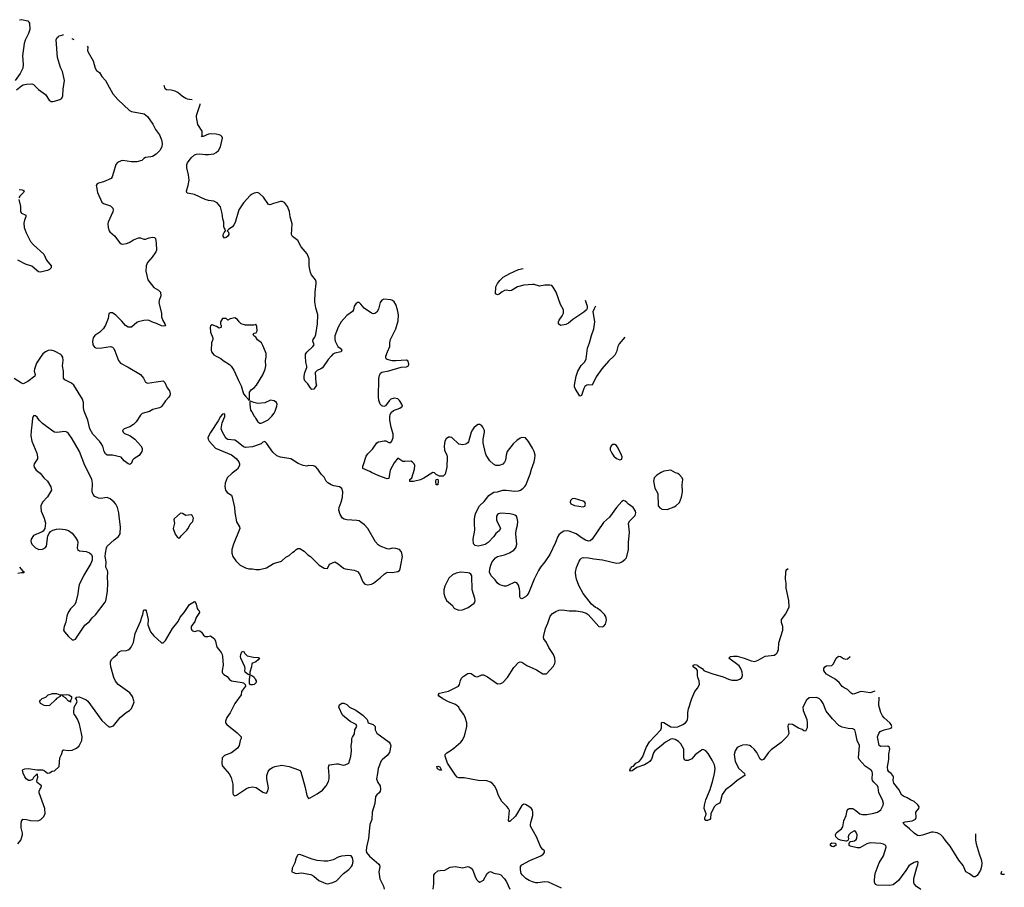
# Model space of a CAD drawing. Header units: inches. Extents: x 2001573 to 2220545, y 644482 to 846830.
# Tile 737 of 755: x 2162671 to 2173922, y 803932 to 813844. Entities that reach past the tile are written whole.
import ezdxf

# ---------------------------------------------------------------- set-up
doc = ezdxf.new("R2010")
doc.units = ezdxf.units.IN
doc.header["$MEASUREMENT"] = 0
for name, color, linetype in [('C1860', 7, 'Continuous'), ('C1861', 7, 'Continuous'), ('C1870', 7, 'Continuous')]:
    doc.layers.add(name, color=color, linetype=linetype)

msp = doc.modelspace()

# ---------------------------------------------------------------- linework, layer by layer
at = {"layer": 'C1860', "color": 5}
for points, elevation in [([(2162918, 810000), (2162861, 809919), (2162840, 809850), (2162838, 809830), (2162849, 809790), (2162842, 809770), (2162762, 809710), (2162710, 809684), (2162690, 809690), (2162607, 809746)], 420), ([(2163780, 810000), (2163798, 809950), (2163821, 809921), (2163910, 809875), (2164050, 809790), (2164087, 809750), (2164110, 809704), (2164130, 809691), (2164230, 809708), (2164310, 809716), (2164330, 809698), (2164357, 809637), (2164383, 809603), (2164391, 809570), (2164387, 809550), (2164374, 809530), (2164335, 809490), (2164295, 809430), (2164282, 809418), (2164270, 809409), (2164192, 809390), (2164154, 809366), (2164070, 809345), (2164050, 809324), (2164000, 809250), (2163970, 809219), (2163930, 809192), (2163865, 809170), (2163850, 809155), (2163847, 809150), (2163855, 809130), (2163870, 809115), (2163930, 809094), (2163988, 809050), (2164054, 808974), (2164069, 808950), (2164072, 808930), (2164065, 808910), (2164035, 808865), (2163975, 808825), (2163961, 808810), (2163950, 808778), (2163930, 808762), (2163910, 808769), (2163865, 808805), (2163830, 808844), (2163730, 808869), (2163670, 808870), (2163650, 808884), (2163637, 808910), (2163620, 808970), (2163602, 809002), (2163583, 809030), (2163505, 809110), (2163471, 809170), (2163449, 809270), (2163406, 809370), (2163399, 809410), (2163399, 809470), (2163389, 809510), (2163290, 809667), (2163261, 809690), (2163188, 809728), (2163173, 809750), (2163170, 809830), (2163161, 809890), (2163168, 809950), (2163162, 809990), (2163156, 810000)], 420), ([(2164916, 810000), (2164970, 809971), (2164996, 809950), (2165070, 809906), (2165087, 809887), (2165118, 809838), (2165157, 809757), (2165170, 809721), (2165200, 809660), (2165230, 809571), (2165250, 809541), (2165286, 809506), (2165290, 809494), (2165298, 809502), (2165298, 809590), (2165321, 809619), (2165350, 809639), (2165378, 809670), (2165450, 809787), (2165475, 809850), (2165483, 809890), (2165480, 809950), (2165487, 809990), (2165487, 810000)], 440), ([(2166230, 810000), (2166197, 809963), (2166130, 809867), (2166110, 809853), (2166070, 809837), (2166048, 809812), (2166056, 809696), (2166063, 809670), (2166030, 809624), (2166010, 809619), (2165990, 809642), (2165964, 809684), (2165950, 809693), (2165930, 809717), (2165922, 809742), (2165920, 809770), (2165928, 809812), (2165951, 809869), (2165953, 809887), (2165942, 809930), (2165936, 810000)], 420), ([(2168860, 803920), (2168715, 803990), (2168670, 803994), (2168590, 803982), (2168570, 803983), (2168530, 803993), (2168491, 804011), (2168454, 804034), (2168413, 804073), (2168402, 804090), (2168392, 804130), (2168395, 804170), (2168410, 804190), (2168501, 804239), (2168624, 804290), (2168654, 804310), (2168669, 804330), (2168668, 804350), (2168650, 804362), (2168625, 804390), (2168578, 804510), (2168509, 804630), (2168507, 804650), (2168512, 804670), (2168536, 804750), (2168536, 804790), (2168531, 804811), (2168520, 804830), (2168490, 804856), (2168450, 804879), (2168430, 804881), (2168410, 804867), (2168336, 804744), (2168270, 804684), (2168265, 804685), (2168256, 804696), (2168267, 804810), (2168257, 804830), (2168236, 804856), (2168179, 804910), (2168142, 804982), (2168118, 805050), (2168096, 805090), (2168070, 805120), (2168050, 805133), (2168010, 805146), (2167910, 805153), (2167750, 805184), (2167690, 805182), (2167670, 805191), (2167650, 805212), (2167559, 805350), (2167533, 805430), (2167533, 805450), (2167550, 805467), (2167590, 805490), (2167630, 805521), (2167710, 805590), (2167726, 805610), (2167748, 805650), (2167762, 805690), (2167780, 805770), (2167779, 805810), (2167761, 805870), (2167745, 805905), (2167698, 805970), (2167689, 805990), (2167650, 806020), (2167570, 806050), (2167505, 806085), (2167469, 806110), (2167453, 806130), (2167469, 806150), (2167570, 806174), (2167683, 806230), (2167698, 806250), (2167706, 806294), (2167720, 806320), (2167740, 806340), (2167790, 806374), (2167810, 806377), (2167830, 806374), (2167870, 806343), (2167890, 806337), (2167910, 806339), (2167950, 806358), (2167970, 806359), (2168017, 806337), (2168130, 806256), (2168170, 806261), (2168190, 806271), (2168243, 806330), (2168317, 806443), (2168370, 806499), (2168390, 806507), (2168410, 806503), (2168467, 806467), (2168577, 806417), (2168650, 806371), (2168690, 806372), (2168770, 806458), (2168786, 806490), (2168790, 806510), (2168785, 806550), (2168771, 806590), (2168717, 806670), (2168690, 806730), (2168661, 806770), (2168657, 806790), (2168660, 806810), (2168679, 806890), (2168705, 806950), (2168732, 807030), (2168759, 807061), (2168797, 807083), (2168830, 807096), (2168870, 807101), (2168951, 807091), (2169031, 807091), (2169099, 807079), (2169143, 807063), (2169168, 807048), (2169290, 806911), (2169330, 806906), (2169345, 806915), (2169363, 806937), (2169377, 806983), (2169373, 807010), (2169365, 807030), (2169353, 807050), (2169310, 807089), (2169270, 807119), (2169249, 807129), (2169206, 807166), (2169108, 807288), (2169061, 807381), (2169033, 807453), (2169024, 807490), (2169022, 807530), (2169033, 807587), (2169064, 807656), (2169079, 807681), (2169090, 807693), (2169110, 807699), (2169170, 807696), (2169230, 807684), (2169330, 807672), (2169490, 807633), (2169530, 807637), (2169552, 807648), (2169585, 807675), (2169604, 807696), (2169610, 807710), (2169627, 807790), (2169627, 807870), (2169639, 807990), (2169629, 808090), (2169642, 808118), (2169702, 808178), (2169712, 808208), (2169709, 808230), (2169679, 808270), (2169628, 808308), (2169610, 808329), (2169590, 808344), (2169570, 808349), (2169550, 808339), (2169490, 808269), (2169410, 808161), (2169341, 808099), (2169211, 807910), (2169190, 807889), (2169170, 807887), (2169137, 807897), (2169099, 807919), (2169029, 807970), (2168950, 808000), (2168930, 808004), (2168890, 808001), (2168859, 807981), (2168830, 807957), (2168819, 807941), (2168793, 807870), (2168728, 807732), (2168671, 807649), (2168623, 807590), (2168598, 807550), (2168549, 807450), (2168490, 807299), (2168470, 807269), (2168450, 807249), (2168410, 807226), (2168393, 807233), (2168384, 807250), (2168387, 807310), (2168382, 807342), (2168370, 807383), (2168350, 807409), (2168330, 807417), (2168250, 807378), (2168230, 807373), (2168210, 807372), (2168170, 807382), (2168150, 807390), (2168125, 807410), (2168103, 807443), (2168059, 807490), (2168039, 807530), (2168041, 807570), (2168053, 807610), (2168070, 807650), (2168106, 807694), (2168130, 807709), (2168212, 807728), (2168269, 807751), (2168317, 807783), (2168340, 807810), (2168351, 807850), (2168341, 807970), (2168342, 808010), (2168358, 808070), (2168363, 808110), (2168357, 808150), (2168347, 808170), (2168330, 808184), (2168310, 808192), (2168270, 808199), (2168170, 808206), (2168143, 808197), (2168130, 808190), (2168118, 808170), (2168119, 808130), (2168126, 808106), (2168157, 808050), (2168163, 808030), (2168150, 808004), (2168110, 807973), (2168090, 807941), (2168025, 807870), (2167990, 807849), (2167944, 807836), (2167910, 807830), (2167875, 807835), (2167855, 807855), (2167851, 807910), (2167872, 808010), (2167873, 808030), (2167866, 808070), (2167868, 808130), (2167871, 808170), (2167883, 808210), (2167924, 808290), (2167980, 808340), (2168030, 808407), (2168070, 808436), (2168090, 808445), (2168130, 808450), (2168190, 808470), (2168230, 808470), (2168330, 808457), (2168370, 808460), (2168394, 808470), (2168423, 808490), (2168444, 808510), (2168453, 808527), (2168505, 808650), (2168518, 808710), (2168549, 808791), (2168558, 808830), (2168562, 808870), (2168551, 808910), (2168530, 808949), (2168485, 809025), (2168450, 809065), (2168410, 809069), (2168390, 809062), (2168350, 809036), (2168310, 808999), (2168242, 808910), (2168228, 808870), (2168222, 808810), (2168212, 808788), (2168190, 808764), (2168150, 808749), (2168110, 808749), (2168084, 808764), (2168044, 808804), (2168002, 808870), (2167993, 808893), (2167968, 809010), (2167965, 809050), (2167983, 809130), (2167982, 809150), (2167962, 809190), (2167950, 809204), (2167930, 809218), (2167910, 809217), (2167890, 809206), (2167860, 809180), (2167843, 809157), (2167828, 809130), (2167798, 809022), (2167790, 809009), (2167770, 808993), (2167733, 808987), (2167690, 808994), (2167609, 809070), (2167590, 809075), (2167570, 809074), (2167544, 809056), (2167530, 809029), (2167520, 808970), (2167525, 808925), (2167550, 808870), (2167554, 808850), (2167552, 808730), (2167533, 808650), (2167510, 808629), (2167468, 808628), (2167430, 808648), (2167410, 808668), (2167390, 808669), (2167290, 808607), (2167252, 808588), (2167170, 808567), (2167129, 808569), (2167129, 808590), (2167150, 808611), (2167182, 808710), (2167186, 808750), (2167179, 808770), (2167161, 808790), (2167139, 808799), (2167070, 808795), (2167050, 808797), (2166990, 808834), (2166950, 808782), (2166903, 808697), (2166890, 808602), (2166870, 808599), (2166774, 808634), (2166690, 808669), (2166670, 808682), (2166590, 808718), (2166590, 808742), (2166600, 808760), (2166630, 808857), (2166650, 808885), (2166702, 808938), (2166750, 809009), (2166770, 809022), (2166834, 809034), (2166854, 809034), (2166890, 809013), (2166910, 809015), (2166924, 809030), (2166938, 809070), (2166940, 809110), (2166917, 809190), (2166901, 809270), (2166900, 809310), (2166905, 809335), (2166920, 809360), (2166943, 809377), (2167015, 809405), (2167044, 809430), (2167038, 809450), (2167010, 809494), (2166990, 809512), (2166950, 809518), (2166910, 809507), (2166891, 809490), (2166850, 809433), (2166830, 809423), (2166810, 809432), (2166790, 809453), (2166776, 809496), (2166771, 809531), (2166776, 809744), (2166781, 809779), (2166795, 809805), (2166810, 809818), (2166890, 809833), (2167030, 809875), (2167090, 809877), (2167112, 809888), (2167119, 809910), (2167110, 809942), (2167090, 809953), (2166970, 809945), (2166928, 809948), (2166870, 809961), (2166859, 809970), (2166853, 809990), (2166856, 810000)], 420), ([(2169458, 810000), (2169398, 809942), (2169324, 809856), (2169257, 809763), (2169211, 809669), (2169170, 809673), (2169150, 809669), (2169130, 809653), (2169116, 809630), (2169090, 809549), (2169070, 809544), (2169018, 809630), (2169011, 809650), (2169011, 809670), (2169030, 809770), (2169049, 809830), (2169088, 809892), (2169127, 809933), (2169145, 809970), (2169148, 810000)], 380), ([(2170000, 808669), (2169950, 808639), (2169922, 808610), (2169913, 808570), (2169930, 808491), (2169963, 808430), (2169968, 808288), (2169986, 808266), (2170000, 808259)], 420), ([(2162670, 807590), (2162705, 807545), (2162725, 807530), (2162716, 807524), (2162690, 807525), (2162650, 807516)], 420), ([(2162650, 804427), (2162682, 804470), (2162703, 804530), (2162703, 804550), (2162689, 804611), (2162687, 804653), (2162693, 804687), (2162708, 804710), (2162750, 804706), (2162795, 804695), (2162870, 804691), (2162890, 804694), (2162914, 804706), (2162944, 804736), (2162960, 804770), (2162959, 804830), (2162892, 805010), (2162892, 805030), (2162901, 805050), (2162918, 805070), (2162921, 805090), (2162869, 805130), (2162868, 805150), (2162878, 805190), (2162876, 805216), (2162870, 805226), (2162830, 805186), (2162817, 805163), (2162790, 805152), (2162770, 805152), (2162744, 805170), (2162730, 805194), (2162710, 805235), (2162704, 805270), (2162710, 805277), (2162730, 805285), (2162770, 805290), (2162866, 805274), (2162930, 805273), (2162950, 805266), (2162990, 805236), (2163010, 805241), (2163041, 805259), (2163070, 805261), (2163122, 805310), (2163130, 805410), (2163149, 805450), (2163163, 805497), (2163170, 805502), (2163230, 805495), (2163270, 805499), (2163319, 805521), (2163351, 805549), (2163380, 805610), (2163384, 805650), (2163378, 805690), (2163354, 805794), (2163330, 805853), (2163310, 805889), (2163293, 805910), (2163289, 805930), (2163293, 805990), (2163329, 806050), (2163318, 806078), (2163306, 806090), (2163318, 806102), (2163350, 806106), (2163390, 806093), (2163430, 806074), (2163450, 806057), (2163610, 805839), (2163690, 805766), (2163710, 805765), (2163742, 805778), (2163817, 805870), (2163889, 805930), (2163927, 805953), (2163947, 805973), (2163972, 806028), (2163977, 806050), (2163958, 806110), (2163930, 806152), (2163796, 806250), (2163767, 806287), (2163747, 806327), (2163713, 806450), (2163708, 806490), (2163710, 806510), (2163723, 806537), (2163742, 806558), (2163784, 806590), (2163794, 806610), (2163810, 806626), (2163830, 806634), (2163890, 806637), (2163910, 806644), (2163930, 806656), (2163945, 806675), (2163971, 806729), (2163992, 806830), (2164053, 806967), (2164070, 807031), (2164079, 807050), (2164084, 807090), (2164090, 807101), (2164110, 807101), (2164117, 807090), (2164137, 806990), (2164136, 806930), (2164167, 806850), (2164203, 806803), (2164290, 806726), (2164310, 806726), (2164337, 806750), (2164417, 806890), (2164481, 806970), (2164504, 807016), (2164550, 807071), (2164610, 807163), (2164650, 807187), (2164670, 807196), (2164674, 807194), (2164688, 807168), (2164698, 807118), (2164705, 807105), (2164721, 807090), (2164726, 807070), (2164686, 807014), (2164673, 806967), (2164631, 806910), (2164630, 806890), (2164639, 806870), (2164650, 806861), (2164670, 806853), (2164710, 806864), (2164730, 806863), (2164748, 806848), (2164770, 806811), (2164790, 806798), (2164822, 806798), (2164850, 806804), (2164883, 806783), (2164896, 806770), (2164910, 806742), (2164919, 806690), (2164928, 806670), (2164973, 806613), (2164984, 806590), (2164989, 806569), (2164995, 806470), (2164984, 806410), (2164984, 806390), (2164990, 806378), (2165004, 806364), (2165041, 806340), (2165070, 806305), (2165090, 806291), (2165213, 806273), (2165230, 806266), (2165246, 806250), (2165252, 806230), (2165207, 806170), (2165203, 806130), (2165130, 806033), (2165075, 805925), (2165036, 805870), (2165023, 805830), (2165024, 805810), (2165036, 805790), (2165155, 805695), (2165201, 805650), (2165201, 805630), (2165191, 805609), (2165179, 805550), (2165158, 805522), (2165090, 805467), (2165010, 805436), (2164984, 805410), (2164981, 805350), (2164984, 805324), (2164991, 805310), (2165066, 805226), (2165086, 805186), (2165105, 805110), (2165107, 805007), (2165111, 804991), (2165121, 804981), (2165130, 804978), (2165150, 804983), (2165261, 805059), (2165290, 805073), (2165330, 805080), (2165373, 805073), (2165450, 805020), (2165470, 805011), (2165492, 805008), (2165507, 805033), (2165513, 805067), (2165493, 805170), (2165495, 805210), (2165510, 805253), (2165530, 805280), (2165559, 805301), (2165588, 805311), (2165667, 805327), (2165750, 805312), (2165855, 805275), (2165870, 805265), (2165884, 805250), (2165932, 805070), (2165950, 804982), (2165970, 804947), (2165990, 804954), (2166070, 805000), (2166130, 805042), (2166173, 805090), (2166201, 805139), (2166208, 805170), (2166208, 805210), (2166199, 805301), (2166202, 805318), (2166209, 805330), (2166290, 805343), (2166310, 805343), (2166368, 805328), (2166390, 805331), (2166430, 805351), (2166455, 805425), (2166463, 805490), (2166459, 805550), (2166467, 805590), (2166466, 805630), (2166472, 805648), (2166497, 805683), (2166502, 805730), (2166524, 805770), (2166517, 805790), (2166446, 805826), (2166360, 805900), (2166316, 805990), (2166324, 806016), (2166350, 806034), (2166374, 806034), (2166410, 806021), (2166441, 805990), (2166510, 805956), (2166590, 805899), (2166643, 805850), (2166651, 805811), (2166710, 805793), (2166733, 805770), (2166734, 805730), (2166751, 805691), (2166893, 805590), (2166905, 805570), (2166910, 805550), (2166896, 805470), (2166870, 805437), (2166811, 805389), (2166802, 805378), (2166765, 805290), (2166760, 805230), (2166749, 805169), (2166762, 805130), (2166791, 805090), (2166795, 805050), (2166790, 805030), (2166778, 805010), (2166750, 804987), (2166738, 804970), (2166730, 804890), (2166700, 804790), (2166693, 804707), (2166670, 804650), (2166657, 804490), (2166633, 804390), (2166630, 804350), (2166633, 804330), (2166666, 804286), (2166774, 804194), (2166783, 804183), (2166785, 804165), (2166776, 804110), (2166786, 804030), (2166826, 803946), (2166834, 803910)], 420), ([(2170000, 805549), (2169929, 805490), (2169912, 805468), (2169890, 805396), (2169871, 805369), (2169850, 805352), (2169810, 805331), (2169721, 805299), (2169670, 805264), (2169650, 805259), (2169641, 805270), (2169650, 805290), (2169670, 805310), (2169683, 805316), (2169712, 805350), (2169750, 805370), (2169770, 805390), (2169793, 805427), (2169831, 805530), (2169866, 805594), (2169995, 805730), (2170000, 805742)], 380), ([(2167395, 803910), (2167404, 803970), (2167404, 804070), (2167414, 804090), (2167450, 804118), (2167475, 804125), (2167530, 804128), (2167590, 804160), (2167650, 804168), (2167730, 804153), (2167790, 804170), (2167805, 804165), (2167831, 804150), (2167848, 804128), (2167870, 804062), (2167890, 804022), (2167910, 804002), (2167930, 803992), (2167970, 804014), (2168014, 804090), (2168030, 804106), (2168050, 804111), (2168090, 804094), (2168150, 804082), (2168170, 804073), (2168210, 804030), (2168235, 803995), (2168271, 803910)], 420)]:
    msp.add_lwpolyline(points, dxfattribs=dict(at, elevation=elevation))
for points, elevation in [([(2165535, 809495), (2165470, 809467), (2165390, 809459), (2165346, 809470), (2165310, 809486), (2165302, 809478), (2165299, 809450), (2165310, 809382), (2165325, 809365), (2165350, 809314), (2165362, 809302), (2165365, 809290), (2165391, 809251), (2165416, 809236), (2165430, 809235), (2165450, 809241), (2165510, 809274), (2165550, 809314), (2165578, 809350), (2165589, 809370), (2165609, 809430), (2165612, 809450), (2165604, 809470), (2165578, 809490)], 440), ([(2162850, 809318), (2162830, 809318), (2162816, 809290), (2162811, 809210), (2162800, 809150), (2162799, 809090), (2162810, 809030), (2162868, 808890), (2162875, 808850), (2162874, 808826), (2162838, 808770), (2162831, 808750), (2162836, 808730), (2162859, 808699), (2162903, 808663), (2162948, 808610), (2162990, 808570), (2163028, 808508), (2163035, 808470), (2162990, 808391), (2162933, 808330), (2162914, 808290), (2162912, 808270), (2162918, 808230), (2162952, 808150), (2162967, 808090), (2162959, 808030), (2162938, 808002), (2162926, 807994), (2162830, 807949), (2162803, 807910), (2162799, 807890), (2162802, 807870), (2162811, 807850), (2162851, 807810), (2162890, 807791), (2162930, 807793), (2162961, 807810), (2162976, 807830), (2162994, 807946), (2163006, 807974), (2163024, 807996), (2163049, 808011), (2163090, 808023), (2163130, 808027), (2163190, 808020), (2163227, 808007), (2163270, 807979), (2163310, 807928), (2163331, 807890), (2163337, 807870), (2163329, 807810), (2163331, 807790), (2163354, 807774), (2163430, 807767), (2163470, 807754), (2163492, 807732), (2163500, 807710), (2163499, 807670), (2163485, 807630), (2163404, 807496), (2163351, 807389), (2163342, 807350), (2163336, 807284), (2163312, 807188), (2163299, 807161), (2163250, 807112), (2163226, 807070), (2163210, 807030), (2163199, 806961), (2163179, 806910), (2163171, 806870), (2163181, 806850), (2163230, 806796), (2163270, 806758), (2163290, 806758), (2163310, 806766), (2163415, 806925), (2163470, 806970), (2163499, 807010), (2163536, 807044), (2163649, 807190), (2163655, 807205), (2163674, 807310), (2163679, 807410), (2163673, 807470), (2163677, 807530), (2163673, 807550), (2163655, 807590), (2163660, 807650), (2163647, 807710), (2163650, 807749), (2163662, 807810), (2163672, 807830), (2163750, 807903), (2163800, 807940), (2163818, 807970), (2163824, 808050), (2163806, 808166), (2163804, 808210), (2163788, 808270), (2163771, 808310), (2163752, 808332), (2163705, 808370), (2163670, 808386), (2163594, 808374), (2163570, 808376), (2163530, 808398), (2163510, 808421), (2163498, 808450), (2163504, 808550), (2163494, 808594), (2163416, 808750), (2163353, 808910), (2163270, 809056), (2163230, 809117), (2163210, 809133), (2163190, 809139), (2163090, 809129), (2163070, 809132), (2163050, 809142), (2162932, 809232), (2162894, 809270), (2162870, 809302)], 440), ([(2165010, 809342), (2164990, 809337), (2164965, 809310), (2164939, 809261), (2164850, 809129), (2164821, 809070), (2164824, 809050), (2164834, 809030), (2164910, 808950), (2165090, 808871), (2165144, 808830), (2165173, 808793), (2165181, 808770), (2165181, 808750), (2165159, 808710), (2165097, 808663), (2165041, 808610), (2165018, 808550), (2165016, 808510), (2165021, 808470), (2165043, 808443), (2165090, 808411), (2165099, 808390), (2165124, 808270), (2165128, 808212), (2165147, 808107), (2165184, 808050), (2165187, 808030), (2165114, 807850), (2165096, 807790), (2165096, 807750), (2165108, 807710), (2165141, 807661), (2165190, 807611), (2165250, 807581), (2165290, 807571), (2165331, 807571), (2165370, 807561), (2165410, 807561), (2165490, 807583), (2165570, 807631), (2165663, 807657), (2165710, 807702), (2165750, 807722), (2165790, 807762), (2165809, 807771), (2165830, 807792), (2165850, 807802), (2165870, 807802), (2165922, 807770), (2165962, 807730), (2165992, 807710), (2166091, 807611), (2166150, 807576), (2166188, 807572), (2166210, 807622), (2166270, 807651), (2166310, 807627), (2166370, 807579), (2166390, 807571), (2166493, 807553), (2166530, 807539), (2166554, 807514), (2166590, 807421), (2166615, 807395), (2166650, 807387), (2166690, 807396), (2166712, 807408), (2166790, 807466), (2166834, 807510), (2166870, 807530), (2166930, 807528), (2166990, 807538), (2167011, 807549), (2167020, 807570), (2167024, 807610), (2167045, 807710), (2167038, 807750), (2167029, 807769), (2167010, 807789), (2166970, 807801), (2166930, 807805), (2166890, 807796), (2166870, 807798), (2166790, 807830), (2166766, 807846), (2166737, 807877), (2166647, 808030), (2166610, 808072), (2166570, 808104), (2166550, 808117), (2166524, 808124), (2166410, 808128), (2166378, 808138), (2166360, 808150), (2166332, 808192), (2166319, 808239), (2166323, 808270), (2166345, 808330), (2166360, 808390), (2166363, 808450), (2166350, 808488), (2166325, 808505), (2166259, 808519), (2166230, 808529), (2166190, 808553), (2166172, 808572), (2166150, 808619), (2166115, 808650), (2166078, 808710), (2166050, 808738), (2166028, 808748), (2165970, 808749), (2165950, 808744), (2165910, 808749), (2165853, 808773), (2165770, 808827), (2165650, 808846), (2165610, 808859), (2165562, 808902), (2165490, 809006), (2165470, 809024), (2165450, 809018), (2165430, 808999), (2165330, 808964), (2165250, 808956), (2165230, 808964), (2165150, 809029), (2165130, 809039), (2165050, 809049), (2165037, 809057), (2165019, 809079), (2164989, 809130), (2164974, 809170), (2164983, 809237), (2165016, 809310), (2165016, 809330)], 440), ([(2169470, 808989), (2169450, 808989), (2169430, 808975), (2169419, 808950), (2169419, 808930), (2169436, 808890), (2169458, 808858), (2169490, 808831), (2169510, 808821), (2169530, 808816), (2169550, 808822), (2169554, 808850), (2169549, 808870), (2169510, 808948), (2169490, 808978)], 420), ([(2167450, 808529), (2167429, 808529), (2167424, 808570), (2167430, 808592), (2167450, 808594), (2167453, 808573)], 420), ([(2169010, 808373), (2168984, 808370), (2168963, 808350), (2168960, 808330), (2168970, 808314), (2169010, 808293), (2169110, 808279), (2169130, 808285), (2169137, 808310), (2169129, 808330), (2169110, 808343)], 420), ([(2164510, 808204), (2164437, 808143), (2164431, 808130), (2164441, 808090), (2164426, 808030), (2164446, 807966), (2164470, 807934), (2164490, 807922), (2164506, 807930), (2164514, 807946), (2164581, 808010), (2164596, 808030), (2164620, 808080), (2164649, 808110), (2164658, 808150), (2164640, 808180), (2164630, 808188), (2164570, 808181), (2164530, 808203)], 440), ([(2167710, 807530), (2167658, 807522), (2167617, 807503), (2167576, 807464), (2167530, 807370), (2167519, 807330), (2167517, 807290), (2167527, 807250), (2167547, 807210), (2167618, 807150), (2167626, 807130), (2167638, 807118), (2167690, 807097), (2167730, 807101), (2167750, 807108), (2167794, 807130), (2167862, 807178), (2167872, 807190), (2167875, 807210), (2167871, 807230), (2167841, 807330), (2167838, 807490), (2167827, 807510), (2167810, 807520), (2167790, 807525)], 440), ([(2165290, 806358), (2165269, 806370), (2165249, 806390), (2165244, 806410), (2165249, 806430), (2165245, 806450), (2165197, 806550), (2165193, 806570), (2165197, 806590), (2165210, 806622), (2165229, 806631), (2165244, 806604), (2165270, 806576), (2165342, 806562), (2165397, 806557), (2165411, 806550), (2165397, 806530), (2165370, 806509), (2165322, 806490), (2165321, 806450), (2165301, 806390), (2165302, 806370), (2165300, 806360)], 420), ([(2165330, 806243), (2165310, 806244), (2165298, 806258), (2165297, 806297), (2165301, 806339), (2165306, 806346), (2165302, 806358), (2165330, 806346), (2165350, 806331), (2165362, 806310), (2165371, 806290), (2165371, 806270), (2165350, 806249)], 420), ([(2163130, 806131), (2163210, 806134), (2163234, 806130), (2163262, 806110), (2163262, 806090), (2163253, 806067), (2163250, 806046), (2163238, 806058), (2163230, 806058), (2163195, 806095), (2163166, 806110), (2163162, 806122), (2163150, 806126), (2163138, 806122), (2163134, 806110), (2163092, 806088), (2163084, 806076), (2163010, 806009), (2162975, 806005), (2162950, 806008), (2162925, 806025), (2162909, 806030), (2162905, 806045), (2162898, 806050), (2162908, 806070), (2162928, 806090), (2162970, 806102), (2162998, 806130), (2163045, 806145), (2163090, 806146)], 420), ([(2167490, 805269), (2167470, 805269), (2167446, 805286), (2167438, 805310), (2167450, 805316), (2167470, 805307)], 420), ([(2165870, 804307), (2165850, 804304), (2165844, 804296), (2165829, 804270), (2165813, 804210), (2165783, 804150), (2165782, 804110), (2165799, 804099), (2165830, 804091), (2165890, 804098), (2165996, 804076), (2166030, 804059), (2166090, 804010), (2166170, 803974), (2166193, 803973), (2166250, 803985), (2166290, 804007), (2166371, 804089), (2166430, 804135), (2166463, 804170), (2166474, 804190), (2166483, 804230), (2166475, 804270), (2166458, 804290), (2166430, 804295), (2166349, 804289), (2166310, 804277), (2166253, 804247), (2166190, 804230), (2166150, 804230), (2166070, 804238), (2166012, 804252)], 420)]:
    msp.add_lwpolyline(points, close=True, dxfattribs=dict(at, elevation=elevation))
at = {"layer": 'C1861', "color": 5}
for points, elevation in [([(2162670, 813841), (2162690, 813844), (2162763, 813830), (2162777, 813817), (2162783, 813803), (2162787, 813730), (2162773, 813687), (2162733, 813610), (2162721, 813570), (2162702, 813430), (2162710, 813330), (2162705, 813290), (2162678, 813230), (2162620, 813150)], 420), ([(2162636, 813044), (2162690, 813089), (2162710, 813099), (2162750, 813107), (2162810, 813109), (2162830, 813103), (2162886, 813046), (2162964, 812990), (2163006, 812926), (2163030, 812910), (2163050, 812909), (2163070, 812913), (2163128, 812932), (2163154, 812946), (2163165, 812975), (2163168, 813050), (2163183, 813150), (2163158, 813250), (2163137, 813297), (2163101, 813410), (2163086, 813614), (2163100, 813640), (2163115, 813650), (2163120, 813660), (2163168, 813672), (2163171, 813679)], 420), ([(2163266, 813630), (2163268, 813628), (2163290, 813618), (2163291, 813618)], 420), ([(2163443, 813540), (2163448, 813530), (2163446, 813490), (2163452, 813472), (2163510, 813374), (2163535, 813290), (2163550, 813265), (2163581, 813241), (2163610, 813195), (2163651, 813150), (2163736, 812996), (2163792, 812932), (2163926, 812806), (2163950, 812796), (2164092, 812770), (2164130, 812738), (2164193, 812650), (2164221, 812590), (2164268, 812528), (2164292, 812472), (2164299, 812430), (2164296, 812390), (2164271, 812349), (2164230, 812309), (2164190, 812282), (2164170, 812275), (2164110, 812269), (2164090, 812258), (2164065, 812235), (2164010, 812221), (2163950, 812218), (2163850, 812234), (2163829, 812231), (2163790, 812213), (2163769, 812191), (2163743, 812097), (2163727, 812050), (2163715, 812030), (2163629, 811991), (2163570, 811977), (2163557, 811970), (2163546, 811950), (2163547, 811933), (2163559, 811870), (2163610, 811760), (2163630, 811744), (2163710, 811717), (2163734, 811690), (2163739, 811670), (2163735, 811650), (2163683, 811530), (2163679, 811510), (2163683, 811470), (2163693, 811433), (2163701, 811421), (2163753, 811373), (2163816, 811296), (2163830, 811284), (2163850, 811280), (2163892, 811288), (2163922, 811298), (2163970, 811330), (2164030, 811351), (2164050, 811351), (2164090, 811335), (2164110, 811335), (2164150, 811351), (2164190, 811359), (2164210, 811357), (2164223, 811343), (2164232, 811290), (2164234, 811210), (2164226, 811190), (2164183, 811130), (2164130, 811069), (2164117, 811030), (2164113, 810970), (2164136, 810870), (2164204, 810784), (2164255, 810755), (2164279, 810730), (2164282, 810690), (2164263, 810637), (2164262, 810610), (2164290, 810490), (2164290, 810450), (2164306, 810406), (2164331, 810370), (2164335, 810345), (2164318, 810342), (2164290, 810347), (2164234, 810374), (2164190, 810388), (2164150, 810408), (2164130, 810411), (2164090, 810407), (2164025, 810390), (2164010, 810384), (2163950, 810332), (2163912, 810332), (2163879, 810350), (2163839, 810399), (2163770, 810469), (2163730, 810493), (2163705, 810495), (2163690, 810488), (2163680, 810430), (2163650, 810354), (2163630, 810317), (2163588, 810272), (2163530, 810234), (2163512, 810210), (2163502, 810170), (2163506, 810130), (2163530, 810098), (2163550, 810092), (2163610, 810093), (2163710, 810111), (2163730, 810103), (2163746, 810086), (2163759, 810059), (2163780, 810000)], 420), ([(2164643, 812928), (2164610, 812930), (2164590, 812934), (2164570, 812942), (2164530, 812967), (2164479, 813010), (2164447, 813027), (2164400, 813040), (2164350, 813042), (2164332, 813052), (2164322, 813092)], 420), ([(2165936, 810000), (2165935, 810005), (2165937, 810023), (2165950, 810044), (2166021, 810110), (2166034, 810130), (2166022, 810170), (2166026, 810190), (2166043, 810217), (2166054, 810246), (2166075, 810370), (2166079, 810470), (2166053, 810550), (2166042, 810622), (2166047, 810730), (2166060, 810830), (2166057, 810850), (2166050, 810872), (2166007, 810930), (2165995, 810955), (2165985, 810990), (2165980, 811030), (2165980, 811110), (2165954, 811170), (2165886, 811250), (2165850, 811321), (2165788, 811368), (2165776, 811390), (2165786, 811510), (2165761, 811590), (2165752, 811652), (2165729, 811710), (2165696, 811756), (2165670, 811767), (2165650, 811767), (2165570, 811745), (2165530, 811727), (2165512, 811732), (2165456, 811816), (2165410, 811859), (2165389, 811869), (2165350, 811861), (2165329, 811851), (2165305, 811835), (2165265, 811795), (2165230, 811752), (2165175, 811670), (2165132, 811528), (2165119, 811501), (2165103, 811477), (2165061, 811450), (2165042, 811430), (2165056, 811416), (2165061, 811390), (2165050, 811369), (2165030, 811355), (2165010, 811349), (2164996, 811370), (2164997, 811390), (2165006, 811414), (2165022, 811430), (2165019, 811450), (2165007, 811467), (2165003, 811483), (2165003, 811530), (2164992, 811570), (2164984, 811630), (2164964, 811704), (2164947, 811730), (2164927, 811750), (2164890, 811770), (2164830, 811777), (2164790, 811788), (2164667, 811847), (2164590, 811863), (2164581, 811870), (2164578, 811890), (2164597, 811950), (2164608, 812010), (2164601, 812070), (2164580, 812150), (2164582, 812190), (2164590, 812207), (2164630, 812264), (2164670, 812299), (2164690, 812307), (2164730, 812311), (2164790, 812302), (2164830, 812303), (2164890, 812312), (2164915, 812325), (2164942, 812350), (2164965, 812390), (2164987, 812490), (2164981, 812510), (2164970, 812521), (2164950, 812529), (2164915, 812535), (2164850, 812539), (2164830, 812536), (2164769, 812509), (2164750, 812509), (2164757, 812523), (2164754, 812570), (2164707, 812647), (2164692, 812730), (2164692, 812750), (2164733, 812873), (2164734, 812882)], 420), ([(2162664, 811904), (2162699, 811899), (2162723, 811890), (2162715, 811870), (2162671, 811829), (2162662, 811810)], 380), ([(2162660, 811790), (2162680, 811710), (2162680, 811650), (2162693, 811633), (2162741, 811610), (2162741, 811590), (2162725, 811555), (2162719, 811519), (2162721, 811470), (2162744, 811410), (2162795, 811310), (2162830, 811271), (2162946, 811166), (2162978, 811098), (2163032, 811030), (2163030, 811010), (2163012, 810990), (2162990, 810977), (2162970, 810976), (2162910, 810961), (2162884, 810964), (2162810, 811027), (2162738, 811050), (2162650, 811097)], 380), ([(2169132, 810638), (2169155, 810570), (2169154, 810546), (2169146, 810530), (2169117, 810503), (2168990, 810420), (2168943, 810377), (2168910, 810361), (2168850, 810350), (2168828, 810368), (2168829, 810390), (2168837, 810410), (2168870, 810459), (2168883, 810490), (2168883, 810530), (2168851, 810591), (2168802, 810730), (2168768, 810788), (2168750, 810805), (2168730, 810810), (2168670, 810809), (2168610, 810801), (2168550, 810817), (2168530, 810818), (2168431, 810810), (2168358, 810790), (2168290, 810748), (2168270, 810746), (2168230, 810752), (2168210, 810749), (2168184, 810736), (2168150, 810708), (2168130, 810702), (2168107, 810710), (2168113, 810790), (2168129, 810830), (2168156, 810864), (2168197, 810903), (2168270, 810944), (2168370, 810989), (2168423, 811000)], 380), ([(2166856, 810000), (2166872, 810050), (2166901, 810110), (2166899, 810150), (2166906, 810190), (2166967, 810310), (2166995, 810405), (2166998, 810470), (2166986, 810530), (2166967, 810590), (2166950, 810619), (2166930, 810635), (2166910, 810643), (2166830, 810650), (2166810, 810641), (2166790, 810614), (2166770, 810537), (2166750, 810504), (2166730, 810487), (2166710, 810484), (2166690, 810492), (2166607, 810547), (2166570, 810595), (2166550, 810614), (2166530, 810614), (2166510, 810599), (2166494, 810570), (2166486, 810530), (2166474, 810510), (2166410, 810464), (2166344, 810390), (2166310, 810329), (2166270, 810230), (2166270, 810190), (2166277, 810170), (2166307, 810110), (2166332, 810092), (2166351, 810070), (2166346, 810050), (2166270, 810032), (2166250, 810022), (2166230, 810000)], 420), ([(2169148, 810000), (2169157, 810090), (2169180, 810150), (2169203, 810237), (2169233, 810313), (2169241, 810390), (2169225, 810510), (2169237, 810543), (2169255, 810575)], 380), ([(2165487, 810000), (2165487, 810030), (2165481, 810050), (2165450, 810122), (2165433, 810150), (2165388, 810188), (2165370, 810215), (2165348, 810230), (2165338, 810250), (2165350, 810262), (2165373, 810267), (2165384, 810290), (2165380, 810340), (2165370, 810366), (2165362, 810358), (2165345, 810355), (2165250, 810353), (2165202, 810370), (2165178, 810390), (2165160, 810420), (2165130, 810439), (2165075, 810425), (2165050, 810409), (2165030, 810428), (2164990, 810429), (2164966, 810390), (2164965, 810365), (2164972, 810350), (2164974, 810330), (2164970, 810326), (2164950, 810318), (2164918, 810338), (2164870, 810358), (2164850, 810346), (2164847, 810330), (2164850, 810274), (2164876, 810210), (2164876, 810190), (2164862, 810150), (2164858, 810070), (2164862, 810050), (2164890, 810014), (2164916, 810000)], 440), ([(2169586, 810216), (2169521, 810139), (2169506, 810110), (2169490, 810049), (2169470, 810012), (2169458, 810000)], 380), ([(2163156, 810000), (2163150, 810010), (2163139, 810019), (2163070, 810055), (2163030, 810067), (2162996, 810064), (2162964, 810050), (2162935, 810025), (2162918, 810000)], 420)]:
    msp.add_lwpolyline(points, dxfattribs=dict(at, elevation=elevation))
at = {"layer": 'C1870', "color": 5}
for points, elevation in [([(2170000, 808259), (2170010, 808253), (2170070, 808248), (2170150, 808278), (2170169, 808290), (2170210, 808327), (2170233, 808390), (2170243, 808450), (2170242, 808530), (2170247, 808590), (2170241, 808610), (2170210, 808645), (2170190, 808659), (2170166, 808666), (2170110, 808699), (2170030, 808687), (2170000, 808669)], 420), ([(2170000, 805742), (2170005, 805755), (2170005, 805810), (2170010, 805818), (2170030, 805816), (2170110, 805766), (2170150, 805760), (2170190, 805766), (2170249, 805790), (2170277, 805810), (2170292, 805830), (2170303, 805850), (2170306, 805870), (2170306, 805930), (2170313, 805970), (2170350, 806090), (2170387, 806170), (2170414, 806206), (2170438, 806250), (2170436, 806290), (2170419, 806330), (2170415, 806350), (2170417, 806410), (2170404, 806425), (2170367, 806450), (2170367, 806470), (2170390, 806476), (2170415, 806470), (2170421, 806461), (2170470, 806431), (2170487, 806410), (2170502, 806402), (2170590, 806370), (2170710, 806335), (2170770, 806308), (2170810, 806297), (2170870, 806299), (2170899, 806310), (2170923, 806330), (2170930, 806350), (2170925, 806390), (2170911, 806430), (2170890, 806461), (2170773, 806550), (2170793, 806567), (2170826, 806574), (2170870, 806571), (2170950, 806551), (2171030, 806517), (2171070, 806513), (2171110, 806528), (2171190, 806573), (2171290, 806585), (2171310, 806594), (2171327, 806610), (2171341, 806650), (2171344, 806724), (2171391, 806870), (2171391, 806910), (2171376, 806956), (2171375, 806990), (2171426, 807054), (2171463, 807137), (2171460, 807210), (2171428, 807350), (2171428, 807408), (2171422, 807450), (2171424, 807530), (2171428, 807552), (2171437, 807563), (2171452, 807573)], 380), ([(2172442, 806171), (2172388, 806152), (2172290, 806167), (2172270, 806165), (2172210, 806141), (2172190, 806139), (2172182, 806142), (2172170, 806148), (2172130, 806191), (2172090, 806210), (2172070, 806225), (2172033, 806273), (2171990, 806311), (2171890, 806368), (2171870, 806390), (2171859, 806410), (2171860, 806430), (2171870, 806450), (2171890, 806461), (2171950, 806467), (2171970, 806483), (2172001, 806550), (2172028, 806572), (2172050, 806570), (2172085, 806545), (2172110, 806538), (2172130, 806542), (2172157, 806563), (2172162, 806568)], 360), ([(2172967, 803907), (2172920, 803940), (2172893, 803970), (2172887, 803990), (2172888, 804032), (2172922, 804158), (2172935, 804190), (2172937, 804217), (2172930, 804228), (2172890, 804216), (2172845, 804190), (2172830, 804175), (2172798, 804122), (2172712, 804008), (2172650, 803960), (2172610, 803952), (2172470, 803955), (2172450, 803965), (2172439, 803990), (2172437, 804017), (2172447, 804090), (2172490, 804210), (2172540, 804290), (2172570, 804390), (2172569, 804410), (2172543, 804424), (2172510, 804432), (2172390, 804440), (2172350, 804430), (2172270, 804383), (2172242, 804382), (2172162, 804402), (2172149, 804411), (2172148, 804432), (2172158, 804450), (2172164, 804456), (2172210, 804462), (2172230, 804476), (2172238, 804490), (2172239, 804530), (2172225, 804565), (2172210, 804577), (2172167, 804553), (2172145, 804530), (2172138, 804510), (2172140, 804480), (2172133, 804467), (2172120, 804460), (2172110, 804458), (2172049, 804469), (2172022, 804482), (2171996, 804510), (2171992, 804530), (2172001, 804550), (2172010, 804562), (2172061, 804599), (2172076, 804624), (2172088, 804690), (2172116, 804750), (2172125, 804810), (2172137, 804823), (2172150, 804830), (2172190, 804830), (2172225, 804810), (2172271, 804771), (2172303, 804763), (2172350, 804764), (2172430, 804778), (2172472, 804790), (2172510, 804816), (2172520, 804830), (2172537, 804870), (2172540, 804890), (2172529, 804930), (2172488, 805010), (2172482, 805070), (2172473, 805090), (2172431, 805131), (2172417, 805150), (2172411, 805170), (2172417, 805230), (2172413, 805253), (2172399, 805270), (2172330, 805316), (2172264, 805390), (2172256, 805410), (2172266, 805550), (2172241, 805610), (2172226, 805686), (2172212, 805732), (2172190, 805741), (2172136, 805744), (2172070, 805761), (2172030, 805781), (2171958, 805858), (2171885, 805945), (2171850, 806033), (2171830, 806065), (2171810, 806084), (2171794, 806094), (2171770, 806101), (2171690, 806098), (2171661, 806070), (2171621, 805990), (2171625, 805950), (2171664, 805850), (2171670, 805810), (2171668, 805752), (2171650, 805715), (2171630, 805718), (2171610, 805734), (2171568, 805748), (2171502, 805790), (2171470, 805797), (2171452, 805790), (2171448, 805770), (2171459, 805690), (2171443, 805657), (2171370, 805585), (2171257, 805503), (2171226, 805470), (2171170, 805393), (2171150, 805383), (2171130, 805394), (2171092, 805470), (2171065, 805510), (2171030, 805541), (2171010, 805552), (2170970, 805560), (2170930, 805554), (2170890, 805540), (2170870, 805527), (2170856, 805510), (2170845, 805490), (2170836, 805450), (2170847, 805370), (2170889, 805289), (2170951, 805230), (2170958, 805210), (2170870, 805150), (2170810, 805099), (2170735, 805045), (2170696, 804990), (2170676, 804904), (2170667, 804893), (2170628, 804872), (2170608, 804852), (2170570, 804770), (2170564, 804716), (2170555, 804705), (2170530, 804693), (2170510, 804694), (2170501, 804710), (2170499, 804730), (2170510, 804750), (2170513, 804770), (2170493, 804830), (2170495, 804870), (2170510, 804931), (2170560, 805050), (2170590, 805150), (2170611, 805230), (2170617, 805290), (2170609, 805330), (2170583, 805383), (2170539, 805459), (2170510, 805490), (2170490, 805502), (2170470, 805505), (2170460, 805500), (2170390, 805444), (2170350, 805401), (2170310, 805382), (2170282, 805382), (2170268, 805388), (2170258, 805410), (2170259, 805510), (2170224, 805570), (2170197, 805597), (2170161, 805621), (2170130, 805629), (2170110, 805625), (2170050, 805590), (2170000, 805549)], 380), ([(2173591, 804544), (2173592, 804470), (2173599, 804430), (2173633, 804313), (2173656, 804250), (2173664, 804210), (2173662, 804170), (2173650, 804129), (2173610, 804065), (2173590, 804050), (2173570, 804052), (2173525, 804085), (2173482, 804110), (2173450, 804182), (2173401, 804241), (2173302, 804402), (2173250, 804465), (2173224, 804504), (2173193, 804533), (2173154, 804554), (2173110, 804562), (2173090, 804560), (2172987, 804527), (2172950, 804521), (2172930, 804525), (2172890, 804550), (2172840, 804600), (2172777, 804650), (2172764, 804670), (2172767, 804673), (2172790, 804680), (2172870, 804692), (2172906, 804710), (2172913, 804730), (2172912, 804790), (2172944, 804830), (2172949, 804850), (2172935, 804875), (2172892, 804912), (2172850, 804930), (2172813, 804953), (2172770, 804971), (2172750, 804986), (2172716, 805050), (2172660, 805120), (2172653, 805150), (2172654, 805190), (2172648, 805210), (2172630, 805230), (2172602, 805250), (2172590, 805270), (2172588, 805308), (2172602, 805390), (2172603, 805457), (2172613, 805510), (2172611, 805530), (2172590, 805545), (2172510, 805540), (2172492, 805550), (2172473, 805650), (2172486, 805690), (2172504, 805710), (2172548, 805732), (2172629, 805750), (2172636, 805770), (2172630, 805790), (2172615, 805810), (2172550, 805868), (2172530, 805892), (2172509, 805930), (2172489, 806010), (2172491, 806102)], 360), ([(2173922, 804076), (2173890, 804078), (2173884, 804090), (2173893, 804116)], 360)]:
    msp.add_lwpolyline(points, dxfattribs=dict(at, elevation=elevation))
at = {"layer": 'C1870', "color": 5, "elevation": 380}
msp.add_lwpolyline([(2171970, 804394), (2171950, 804397), (2171934, 804410), (2171935, 804430), (2171950, 804441), (2171990, 804436), (2171996, 804430), (2171995, 804410), (2171990, 804404)], close=True, dxfattribs=at)

doc.saveas('drawing.dxf')
